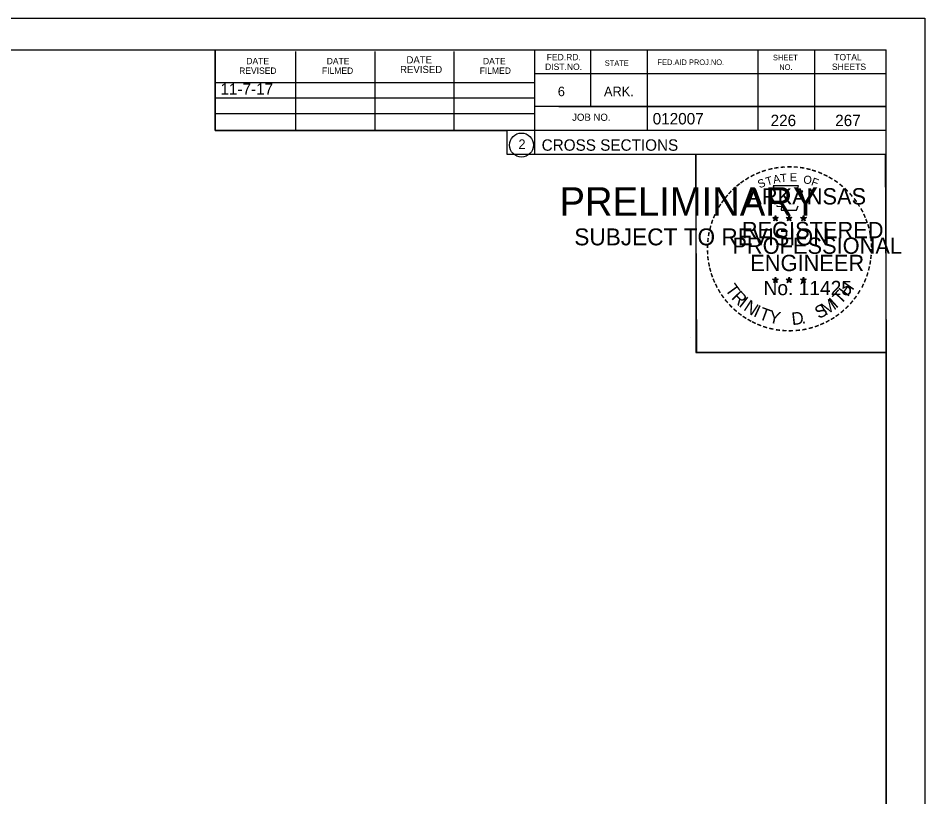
# Model space of a CAD drawing. Extents: x 1374311 to 1383814, y 384102 to 406278.
# Drawn here: x 1382691.8 to 1382803, y 400849.5 to 400945 of the extents above; entities that cross this region are included whole.
import ezdxf

# ---------------------------------------------------------------- set-up
doc = ezdxf.new("R2010")
doc.units = 0
for name, color, linetype in [('R_Border', 7, 'Continuous'), ('R_Border PE', 7, 'Continuous'), ('R_Border Prem', 7, 'Continuous'), ('R_Fin Surface', 7, 'Continuous'), ('R_No Plot', 7, 'Continuous'), ('R_Water', 7, 'Continuous')]:
    doc.layers.add(name, color=color, linetype=linetype)

msp = doc.modelspace()

# ---------------------------------------------------------------- linework, layer by layer
at = {"layer": 'R_Border'}
for p, q in [((1382482.07, 400941.09), (1382798.25, 400941.09)), ((1382715.99, 400931.21), (1382715.99, 400941.09)), ((1382725.85, 400931.21), (1382725.85, 400940.89)), ((1382735.61, 400931.21), (1382735.61, 400940.89)), ((1382745.29, 400931.21), (1382745.29, 400940.89)), ((1382755.15, 400941.09), (1382755.15, 400928.29)), ((1382761.99, 400941.09), (1382761.99, 400934.15)), ((1382768.93, 400941.09), (1382768.93, 400931.21)), ((1382782.51, 400941.09), (1382782.51, 400931.21)), ((1382789.45, 400941.09), (1382789.45, 400931.21)), ((1382798.25, 400735.63), (1382798.25, 400941.09)), ((1382798.25, 400938.15), (1382755.15, 400938.15)), ((1382798.25, 400938.17), (1382798.25, 400938.17)), ((1382715.99, 400937.07), (1382755.15, 400937.07)), ((1382715.99, 400935.21), (1382755.15, 400935.21)), ((1382798.25, 400934.15), (1382755.15, 400934.15)), ((1382758.11, 400934.15), (1382798.25, 400934.15)), ((1382715.99, 400931.21), (1382715.99, 400933.27)), ((1382715.99, 400933.27), (1382755.15, 400933.27)), ((1382798.25, 400931.21), (1382715.99, 400931.21)), ((1382755.15, 400928.29), (1382798.25, 400928.29))]:
    msp.add_line(p, q, dxfattribs=at)
msp.add_circle((1382753.54, 400929.42), 1.47, dxfattribs=at)
at = {"layer": 'R_Border PE'}
for p, q in [((1382784.34, 400920.54), (1382784.69, 400920.43)), ((1382784.34, 400920.54), (1382784.59, 400920.5)), ((1382784.34, 400920.54), (1382784.57, 400920.42)), ((1382784.47, 400920.14), (1382784.69, 400920.43)), ((1382784.47, 400920.14), (1382784.6, 400920.38)), ((1382784.47, 400920.14), (1382784.68, 400920.35)), ((1382784.69, 400920.8), (1382784.64, 400920.55)), ((1382784.9, 400920.14), (1382784.68, 400920.35)), ((1382784.69, 400920.43), (1382784.69, 400920.8)), ((1382784.69, 400920.8), (1382784.73, 400920.55)), ((1382785.03, 400920.54), (1382784.69, 400920.43)), ((1382784.9, 400920.14), (1382784.69, 400920.43)), ((1382785.03, 400920.54), (1382784.75, 400920.5)), ((1382784.9, 400920.14), (1382784.76, 400920.43)), ((1382785.03, 400920.54), (1382784.83, 400920.44)), ((1382786.01, 400920.54), (1382786.36, 400920.43)), ((1382786.01, 400920.54), (1382786.26, 400920.5)), ((1382786.01, 400920.54), (1382786.24, 400920.42)), ((1382786.14, 400920.14), (1382786.36, 400920.43)), ((1382786.14, 400920.14), (1382786.27, 400920.38)), ((1382786.14, 400920.14), (1382786.35, 400920.35)), ((1382786.36, 400920.8), (1382786.31, 400920.55)), ((1382786.57, 400920.14), (1382786.35, 400920.35)), ((1382786.36, 400920.43), (1382786.36, 400920.8)), ((1382786.36, 400920.8), (1382786.4, 400920.55)), ((1382786.7, 400920.54), (1382786.36, 400920.43)), ((1382786.57, 400920.14), (1382786.36, 400920.43)), ((1382786.7, 400920.54), (1382786.42, 400920.5)), ((1382786.57, 400920.14), (1382786.43, 400920.43)), ((1382786.7, 400920.54), (1382786.5, 400920.44)), ((1382787.77, 400920.53), (1382788.12, 400920.42)), ((1382787.77, 400920.53), (1382788.02, 400920.49)), ((1382787.77, 400920.53), (1382788.01, 400920.41)), ((1382787.9, 400920.12), (1382788.12, 400920.42)), ((1382787.9, 400920.12), (1382788.03, 400920.37)), ((1382787.9, 400920.12), (1382788.12, 400920.34)), ((1382788.12, 400920.79), (1382788.08, 400920.53)), ((1382788.12, 400920.42), (1382788.12, 400920.79)), ((1382788.12, 400920.79), (1382788.17, 400920.54)), ((1382788.47, 400920.53), (1382788.12, 400920.42)), ((1382788.33, 400920.12), (1382788.12, 400920.42)), ((1382788.33, 400920.12), (1382788.12, 400920.34)), ((1382788.47, 400920.53), (1382788.18, 400920.48)), ((1382788.33, 400920.12), (1382788.2, 400920.42)), ((1382788.47, 400920.53), (1382788.26, 400920.43)), ((1382784.33, 400912.97), (1382784.68, 400912.86)), ((1382784.33, 400912.97), (1382784.59, 400912.93)), ((1382784.33, 400912.97), (1382784.57, 400912.85)), ((1382784.47, 400912.56), (1382784.68, 400912.86)), ((1382784.47, 400912.56), (1382784.59, 400912.81)), ((1382784.47, 400912.56), (1382784.68, 400912.78)), ((1382784.68, 400913.23), (1382784.64, 400912.97)), ((1382784.68, 400912.86), (1382784.68, 400913.23)), ((1382784.68, 400913.23), (1382784.73, 400912.98)), ((1382785.03, 400912.97), (1382784.68, 400912.86)), ((1382784.89, 400912.56), (1382784.68, 400912.86)), ((1382784.89, 400912.56), (1382784.68, 400912.78)), ((1382785.03, 400912.97), (1382784.74, 400912.92)), ((1382784.89, 400912.56), (1382784.76, 400912.85)), ((1382785.03, 400912.97), (1382784.82, 400912.87)), ((1382786, 400912.97), (1382786.35, 400912.86)), ((1382786, 400912.97), (1382786.25, 400912.93)), ((1382786, 400912.97), (1382786.24, 400912.85)), ((1382786.13, 400912.56), (1382786.35, 400912.86)), ((1382786.13, 400912.56), (1382786.26, 400912.81)), ((1382786.13, 400912.56), (1382786.35, 400912.78)), ((1382786.35, 400913.23), (1382786.31, 400912.97)), ((1382786.35, 400912.86), (1382786.35, 400913.23)), ((1382786.35, 400913.23), (1382786.4, 400912.98)), ((1382786.7, 400912.97), (1382786.35, 400912.86)), ((1382786.56, 400912.56), (1382786.35, 400912.86)), ((1382786.56, 400912.56), (1382786.35, 400912.78)), ((1382786.7, 400912.97), (1382786.41, 400912.92)), ((1382786.56, 400912.56), (1382786.43, 400912.85)), ((1382786.7, 400912.97), (1382786.49, 400912.87)), ((1382787.77, 400912.96), (1382788.12, 400912.85)), ((1382787.77, 400912.96), (1382788.02, 400912.92)), ((1382787.77, 400912.96), (1382788.01, 400912.84)), ((1382787.9, 400912.55), (1382788.12, 400912.85)), ((1382787.9, 400912.55), (1382788.03, 400912.8)), ((1382787.9, 400912.55), (1382788.12, 400912.77)), ((1382788.12, 400913.22), (1382788.08, 400912.96)), ((1382788.12, 400912.85), (1382788.12, 400913.22)), ((1382788.12, 400913.22), (1382788.17, 400912.97)), ((1382788.46, 400912.96), (1382788.12, 400912.85)), ((1382788.33, 400912.55), (1382788.12, 400912.85)), ((1382788.33, 400912.55), (1382788.12, 400912.77)), ((1382788.46, 400912.96), (1382788.18, 400912.91)), ((1382788.33, 400912.55), (1382788.19, 400912.84)), ((1382788.46, 400912.96), (1382788.26, 400912.86))]:
    msp.add_line(p, q, dxfattribs=at)
for points in [[(1382784.38, 400924.42), (1382784.65, 400923.6)], [(1382787.89, 400923.5), (1382788.03, 400923.78), (1382787.35, 400923.76), (1382787.49, 400924.42), (1382784.38, 400924.42)], [(1382784.87, 400922), (1382784.87, 400921.91), (1382785.43, 400921.89), (1382785.38, 400921.42), (1382787.25, 400921.42), (1382787.45, 400921.96)], [(1382784.69, 400920.8), (1382784.9, 400920.14), (1382784.34, 400920.54), (1382785.03, 400920.54), (1382784.47, 400920.14), (1382784.69, 400920.8)], [(1382786.36, 400920.8), (1382786.57, 400920.14), (1382786.01, 400920.54), (1382786.7, 400920.54), (1382786.14, 400920.14), (1382786.36, 400920.8)], [(1382788.12, 400920.79), (1382788.33, 400920.12), (1382787.77, 400920.53), (1382788.47, 400920.53), (1382787.9, 400920.12), (1382788.12, 400920.79)], [(1382784.68, 400913.23), (1382784.89, 400912.56), (1382784.33, 400912.97), (1382785.03, 400912.97), (1382784.47, 400912.56), (1382784.68, 400913.23)], [(1382786.35, 400913.23), (1382786.56, 400912.56), (1382786, 400912.97), (1382786.7, 400912.97), (1382786.13, 400912.56), (1382786.35, 400913.23)], [(1382788.12, 400913.22), (1382788.33, 400912.55), (1382787.77, 400912.96), (1382788.46, 400912.96), (1382787.9, 400912.55), (1382788.12, 400913.22)]]:
    msp.add_lwpolyline(points, dxfattribs=at)
for centre, radius in [((1382784.68, 400920.43), 0.172), ((1382784.68, 400920.43), 0.145), ((1382784.68, 400920.43), 0.116), ((1382784.68, 400920.43), 0.0991), ((1382784.68, 400920.43), 0.0747), ((1382784.68, 400920.43), 0.0495), ((1382784.68, 400920.43), 0.0296), ((1382786.35, 400920.43), 0.172), ((1382786.35, 400920.43), 0.145), ((1382786.35, 400920.43), 0.116), ((1382786.35, 400920.43), 0.0991), ((1382786.35, 400920.43), 0.0747), ((1382786.35, 400920.43), 0.0495), ((1382786.35, 400920.43), 0.0296), ((1382788.12, 400920.42), 0.172), ((1382788.12, 400920.42), 0.145), ((1382788.12, 400920.42), 0.116), ((1382788.12, 400920.42), 0.0991), ((1382788.12, 400920.42), 0.0747), ((1382788.12, 400920.42), 0.0495), ((1382788.12, 400920.42), 0.0296), ((1382784.68, 400912.86), 0.172), ((1382784.68, 400912.86), 0.145), ((1382784.68, 400912.86), 0.116), ((1382784.68, 400912.86), 0.0991), ((1382784.68, 400912.86), 0.0747), ((1382784.68, 400912.86), 0.0495), ((1382784.68, 400912.86), 0.0296), ((1382786.35, 400912.86), 0.172), ((1382786.35, 400912.86), 0.145), ((1382786.35, 400912.86), 0.116), ((1382786.35, 400912.86), 0.0991), ((1382786.35, 400912.86), 0.0747), ((1382786.35, 400912.86), 0.0495), ((1382786.35, 400912.86), 0.0296), ((1382788.12, 400912.85), 0.172), ((1382788.12, 400912.85), 0.145), ((1382788.12, 400912.85), 0.116), ((1382788.12, 400912.85), 0.0991), ((1382788.12, 400912.85), 0.0747), ((1382788.12, 400912.85), 0.0495), ((1382788.12, 400912.85), 0.0296)]:
    msp.add_circle(centre, radius, dxfattribs=at)
at = {"layer": 'R_No Plot'}
for p, q in [((1382469.67, 400944.98), (1382803, 400944.98)), ((1382774.29, 400905.83), (1382774.29, 400905.83))]:
    msp.add_line(p, q, dxfattribs=at)
for points in [[(1382469.66, 400944.98), (1382803, 400944.98), (1382803, 400731.65), (1382469.66, 400731.65)], [(1382715.99, 400941.09), (1382715.99, 400931.21), (1382751.72, 400931.21), (1382751.72, 400928.29), (1382774.92, 400928.29), (1382774.92, 400903.96), (1382798.25, 400903.96), (1382798.25, 400735.63), (1382482.07, 400735.63), (1382482.07, 400941.09)], [(1382774.92, 400928.29), (1382798.13, 400928.29), (1382798.25, 400903.96), (1382775.04, 400903.96)]]:
    msp.add_lwpolyline(points, close=True, dxfattribs=at)

# ---------------------------------------------------------------- texts
at = {"layer": 'R_Border'}
for s, height, p in [('DATE', 0.879, (1382739.43, 400939.43)), ('FED.RD.', 0.782, (1382756.63, 400939.81)), ('SHEET', 0.684, (1382784.37, 400939.81)), ('TOTAL', 0.782, (1382791.89, 400939.81)), ('DATE', 0.782, (1382719.79, 400939.33)), ('DATE', 0.782, (1382729.65, 400939.33)), ('REVISED', 0.879, (1382738.65, 400938.25)), ('DATE', 0.782, (1382748.81, 400939.33)), ('DIST.NO.', 0.782, (1382756.43, 400938.63)), ('STATE', 0.684, (1382763.75, 400939.13)), ('FED.AID PROJ.NO.', 0.684, (1382770.21, 400939.23)), ('NO.', 0.684, (1382785.15, 400938.63)), ('SHEETS', 0.782, (1382791.61, 400938.63)), ('REVISED', 0.782, (1382718.91, 400938.15)), ('FILMED', 0.782, (1382729.07, 400938.15)), ('FILMED', 0.782, (1382748.41, 400938.15)), ('6', 1.17, (1382757.99, 400935.41)), ('ARK.', 1.172, (1382763.65, 400935.41)), ('JOB NO.', 0.879, (1382759.75, 400932.39)), ('012007', 1.4, (1382769.63, 400931.95)), ('2', 1.17, (1382753.16, 400928.94)), ('CROSS SECTIONS', 1.4, (1382756.01, 400928.72))]:
    msp.add_text(s, height=height, rotation=360, dxfattribs=at).set_placement(p)
at = {"layer": 'R_Border PE'}
for s, height, rotation, p in [('-', 1.6, 5.8968, (1382785.28, 400926.06)), ('-', 1.6, 0.1862, (1382786.05, 400926.13)), ('-', 1.6, 357.743, (1382786.78, 400926.12)), ('-', 1.6, 28.7918, (1382781.86, 400924.96)), ('-', 1.6, 24.3072, (1382782.49, 400925.28)), ('-', 1.6, 19.1761, (1382783.12, 400925.55)), ('-', 1.6, 13.6301, (1382783.87, 400925.79)), ('A', 1, 11.2132, (1382784.47, 400924.68)), ('-', 1.6, 10.2193, (1382784.55, 400925.95)), ('T', 1, 6.0228, (1382785.32, 400924.85)), ('E', 1, 0.8323, (1382786.43, 400924.96)), ('-', 1.6, 352.1617, (1382787.52, 400926.07)), ('O', 1, 350.4515, (1382788.03, 400924.75)), ('-', 1.6, 347.2049, (1382788.24, 400925.95)), ('-', 1.6, 342.3362, (1382788.87, 400925.8)), ('-', 1.6, 337.8551, (1382789.61, 400925.57)), ('-', 1.6, 334.1211, (1382790.24, 400925.3)), ('-', 1.6, 38.9507, (1382780.21, 400923.82)), ('-', 1.6, 36.2317, (1382780.68, 400924.2)), ('-', 1.6, 34.0636, (1382781.26, 400924.59)), ('S', 1, 21.594, (1382782.73, 400924.1)), ('T', 1, 16.4036, (1382783.65, 400924.43)), ('F', 1, 340.0707, (1382788.98, 400924.52)), ('-', 1.6, 329.6409, (1382790.82, 400925.02)), ('-', 1.6, 325.8627, (1382791.46, 400924.66)), ('-', 1.6, 320.5297, (1382792.07, 400924.23)), ('-', 1.6, 48.423, (1382779.33, 400922.93)), ('-', 1.6, 42.9622, (1382779.77, 400923.4)), ('ARKANSAS', 2, 360, (1382781.23, 400922.13)), ('-', 1.6, 315.5786, (1382792.67, 400923.74)), ('-', 1.6, 309.8797, (1382793.24, 400923.19)), ('-', 1.6, 54.2325, (1382778.51, 400921.87)), ('-', 1.6, 50.6142, (1382778.92, 400922.44)), ('-', 1.6, 306.6522, (1382793.77, 400922.59)), ('-', 1.6, 62.8713, (1382777.87, 400920.73)), ('-', 1.6, 58.0706, (1382778.18, 400921.35)), ('-', 1.4, 303.6753, (1382794.25, 400922.02)), ('-', 1.6, 299.6684, (1382794.57, 400921.42)), ('-', 1.6, 72.3945, (1382777.39, 400919.49)), ('-', 1.6, 67.7743, (1382777.61, 400920.12)), ('DWB', 0.01, 360, (1382784.67, 400920.43)), ('DWB', 0.01, 360, (1382786.34, 400920.43)), ('DWB', 0.01, 360, (1382788.11, 400920.42)), ('-', 1.6, 294.6628, (1382794.89, 400920.81)), ('-', 1.6, 290.5728, (1382795.15, 400920.23)), ('-', 1.6, 75.461, (1382777.2, 400918.78)), ('REGISTERED', 2, 360, (1382780.55, 400917.99)), ('-', 1.6, 285.1233, (1382795.39, 400919.65)), ('-', 1.6, 85.1863, (1382776.99, 400917.37)), ('-', 1.6, 81.2013, (1382777.06, 400918.06)), ('PROFESSIONAL', 2, 360, (1382779.4, 400916.08)), ('-', 1.6, 280.5493, (1382795.59, 400918.91)), ('-', 1.6, 276.5962, (1382795.75, 400918.14)), ('-', 1.6, 89.0622, (1382776.96, 400916.67)), ('-', 1.6, 274.3301, (1382795.81, 400917.42)), ('-', 1.6, 94.1959, (1382777, 400915.95)), ('-', 1.6, 98.9479, (1382777.07, 400915.28)), ('ENGINEER', 2, 360, (1382781.59, 400913.96)), ('-', 1.6, 263.5172, (1382795.82, 400916.12)), ('-', 1.6, 269.9407, (1382795.84, 400916.78)), ('-', 1.6, 101.7149, (1382777.21, 400914.55)), ('-', 1.6, 255.7626, (1382795.64, 400914.79)), ('-', 1.6, 260.9953, (1382795.75, 400915.46)), ('-', 1.6, 105.4578, (1382777.37, 400913.95)), ('-', 1.6, 109.0874, (1382777.58, 400913.32)), ('-', 1.6, 252.8681, (1382795.46, 400914.07)), ('-', 1.6, 114.0643, (1382777.84, 400912.72)), ('-', 1.6, 115.7289, (1382778.14, 400912.11)), ('T', 1.54, 306.0406, (1382778.44, 400911.7)), ('No. 11425', 1.757, 360, (1382783.22, 400911.01)), ('DWB', 0.01, 360, (1382784.67, 400912.86)), ('DWB', 0.01, 360, (1382786.34, 400912.86)), ('DWB', 0.01, 360, (1382788.1, 400912.85)), ('H', 1.54, 54.6088, (1382793.56, 400910.73)), ('-', 1.6, 244.6197, (1382794.98, 400912.76)), ('-', 1.6, 247.8887, (1382795.24, 400913.39)), ('-', 1.6, 120.4471, (1382778.5, 400911.52)), ('R', 1.54, 314.005, (1382779.2, 400910.65)), ('T', 1.54, 46.6444, (1382792.67, 400909.79)), ('-', 1.6, 239.0712, (1382794.58, 400912.01)), ('-', 1.6, 125.8934, (1382778.9, 400910.96)), ('-', 1.6, 130.7181, (1382779.36, 400910.41)), ('I', 1.54, 321.9694, (1382780.1, 400909.72)), ('N', 1.54, 326.5002, (1382780.67, 400909.25)), ('M', 1.54, 32.6563, (1382790.83, 400908.47)), ('I', 1.54, 42.1136, (1382792.11, 400909.31)), ('-', 1.6, 231.2538, (1382793.75, 400910.79)), ('-', 1.6, 233.8452, (1382794.18, 400911.36)), ('-', 1.6, 134.2238, (1382779.88, 400909.86)), ('-', 1.6, 138.9338, (1382780.41, 400909.4)), ('I', 1.54, 335.3603, (1382781.88, 400908.46)), ('T', 1.54, 339.8912, (1382782.54, 400908.13)), ('Y', 1.54, 347.8556, (1382783.76, 400907.69)), ('S', 1.54, 26.9312, (1382789.99, 400908.06)), ('-', 1.6, 221.0851, (1382792.75, 400909.72)), ('-', 1.6, 225.7653, (1382793.27, 400910.23)), ('-', 1.6, 144.6463, (1382780.96, 400908.99)), ('-', 1.6, 148.0898, (1382781.52, 400908.62)), ('-', 1.6, 151.5704, (1382782.1, 400908.3)), ('D', 1.54, 6.3969, (1382786.74, 400907.33)), ('-', 1.6, 207.3568, (1382791.11, 400908.52)), ('-', 1.6, 212.2491, (1382791.67, 400908.86)), ('-', 1.6, 215.7363, (1382792.2, 400909.25)), ('-', 1.6, 154.6002, (1382782.62, 400908.05)), ('-', 1.6, 158.5612, (1382783.25, 400907.8)), ('-', 1.6, 162.7983, (1382783.93, 400907.58)), ('-', 1.6, 167.5555, (1382784.65, 400907.42)), ('-', 1.6, 173.1155, (1382785.42, 400907.31)), ('-', 1.6, 176.5183, (1382786.17, 400907.26)), ('-', 1.6, 185.8167, (1382787.72, 400907.35)), ('-', 1.6, 191.2858, (1382788.46, 400907.48)), ('.', 1.54, 13.7642, (1382787.93, 400907.46)), ('-', 1.6, 195.4743, (1382789.19, 400907.68)), ('-', 1.6, 200.7184, (1382789.86, 400907.92)), ('-', 1.6, 204.2516, (1382790.48, 400908.2)), ('-', 1.6, 181.5918, (1382786.91, 400907.27))]:
    msp.add_text(s, height=height, rotation=rotation, dxfattribs=at).set_placement(p)
at = {"layer": 'R_Border Prem'}
for s, height, p in [('PRELIMINARY', 3.5, (1382758.2, 400920.75)), ('DWB', 0.01, (1382758.95, 400922.6)), ('SUBJECT TO REVISION', 2.0751, (1382760.01, 400917.12))]:
    msp.add_text(s, height=height, rotation=360, dxfattribs=at).set_placement(p)
at = {"layer": 'R_Fin Surface'}
msp.add_text('11-7-17', height=1.4, dxfattribs=at).set_placement((1382716.62, 400935.59))
at = {"layer": 'R_Water'}
for s, p in [('226', (1382784.09, 400931.74)), ('267', (1382792.01, 400931.74))]:
    msp.add_text(s, height=1.4, rotation=360, dxfattribs=at).set_placement(p)

doc.saveas('drawing.dxf')
